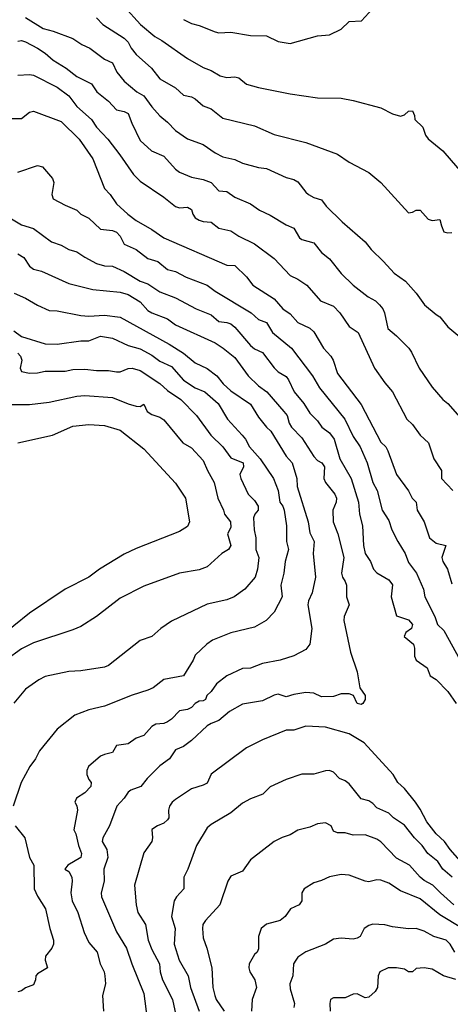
# Model space of a CAD drawing. Header units: metres. Extents: x -46681 to -43747, y -240911 to -237677.
# Tile 273 of 656: x -45086 to -45032, y -240015 to -239890. Entities that reach past the tile are written whole.
import ezdxf

# ---------------------------------------------------------------- set-up
doc = ezdxf.new("R2010")
doc.units = ezdxf.units.M
doc.layers.add('CONTOUR_INDEX', color=1, linetype='Continuous')
doc.layers.add('CONTOUR_INTER', color=3, linetype='Continuous')

msp = doc.modelspace()

# ---------------------------------------------------------------- linework, layer by layer
at = {"layer": 'CONTOUR_INDEX'}
for points, elevation in [([(-45073.1, -239888.72), (-45071.06, -239891.02), (-45069.23, -239892.52), (-45068.32, -239893.02), (-45065.1, -239895.31), (-45063.1, -239896.47), (-45062.1, -239896.81), (-45060.93, -239897.52), (-45060.1, -239897.71), (-45059.1, -239897.63), (-45058.6, -239897.76), (-45057.6, -239898.58), (-45056.1, -239899), (-45052.1, -239899.79), (-45048.6, -239900.3), (-45045.6, -239900.34), (-45044.1, -239900.63), (-45040.6, -239901.58), (-45039.1, -239902.32), (-45038.1, -239902.63), (-45037.6, -239902.46), (-45037.1, -239902), (-45036.6, -239901.95), (-45036.32, -239902.52), (-45036.28, -239903.02), (-45035.28, -239904.02), (-45034.95, -239905.02), (-45034.6, -239905.48), (-45032.76, -239907.02), (-45030.1, -239910.07)], 85), ([(-45088.1, -239902.93), (-45086.1, -239902.89), (-45085.1, -239902.09), (-45084.6, -239901.99), (-45081.1, -239903.29), (-45078.82, -239905.52), (-45077.07, -239908.02), (-45075.6, -239911.79), (-45074.9, -239912.52), (-45074.1, -239913.72), (-45072.66, -239915.02), (-45071.6, -239915.84), (-45069.6, -239916.99), (-45068.1, -239918.02), (-45060.1, -239921.5), (-45059.09, -239921.52), (-45057.6, -239922.97), (-45056.79, -239924.02), (-45054.1, -239925.77), (-45053.03, -239927.02), (-45052.1, -239927.67), (-45051.1, -239928.77), (-45049.6, -239929.47), (-45049.1, -239929.93), (-45047.87, -239932.02), (-45046.92, -239933.02), (-45046.63, -239933.52), (-45046.1, -239935.23), (-45043.1, -239939.15), (-45040.6, -239943.92), (-45039.98, -239944.52), (-45039.69, -239945.02), (-45038.61, -239948.02), (-45037.1, -239950.06), (-45036.61, -239951.02), (-45036.14, -239951.52), (-45036, -239952.52), (-45035.09, -239954.02), (-45034.42, -239956.02), (-45033.6, -239956.69), (-45032.37, -239957.02), (-45032.87, -239958.52), (-45032.75, -239959.02), (-45032.17, -239960.02), (-45031.6, -239961.88)], 90), ([(-45087.1, -239929.8), (-45086.1, -239930.54), (-45083.1, -239931.46), (-45081.6, -239931.51), (-45078.6, -239931.09), (-45077.6, -239931.09), (-45076.1, -239930.49), (-45074.6, -239930.73), (-45072.6, -239931.66), (-45071.1, -239932.07), (-45069.6, -239932.9), (-45068.6, -239933.67), (-45067.1, -239934.31), (-45065.6, -239936.07), (-45064.1, -239937.02), (-45062.9, -239937.52), (-45061.2, -239939.02), (-45060.04, -239941.02), (-45058.17, -239943.02), (-45057.76, -239943.52), (-45057.25, -239944.52), (-45055.89, -239946.02), (-45054.21, -239948.52), (-45053.6, -239950.02), (-45053.38, -239951.52), (-45053.02, -239952.02), (-45052.86, -239952.52), (-45052.55, -239954.52), (-45052.54, -239956.52), (-45052.31, -239957.52), (-45052.73, -239959.02), (-45052.88, -239960.52), (-45053.26, -239962.02), (-45053.11, -239963.52), (-45054.1, -239965.44), (-45055.11, -239966.52), (-45056.6, -239967.34), (-45059.6, -239968.06), (-45061.92, -239969.02), (-45062.65, -239969.52), (-45064.1, -239970.88), (-45064.36, -239971.52), (-45065.6, -239973.52), (-45068.1, -239973.99), (-45069.43, -239975.02), (-45070.1, -239975.34), (-45072.1, -239975.96), (-45075.6, -239977.34), (-45077.6, -239977.83), (-45079.34, -239978.52), (-45081.6, -239980.29), (-45083.82, -239983.02), (-45084.33, -239984.02), (-45085.08, -239985.02), (-45086.15, -239987.02), (-45087.19, -239990.02)], 95), ([(-45031.34, -240002.52), (-45033.04, -240001.02), (-45033.99, -240000.02), (-45035.1, -239999.44), (-45035.6, -239999.02), (-45036.98, -239997.52), (-45038.6, -239996.6), (-45040.6, -239994.55), (-45041.1, -239994.2), (-45042.6, -239993.67), (-45044.1, -239993.71), (-45045.1, -239993.4), (-45046.1, -239993.41), (-45046.6, -239993.21), (-45046.9, -239992.52), (-45047.6, -239992.14), (-45048.6, -239992.27), (-45049.6, -239992.68), (-45051.1, -239993.08), (-45052.1, -239993.66), (-45053.1, -239994), (-45054.1, -239994.52), (-45057.1, -239996.81), (-45058.1, -239998.25), (-45059.6, -239998.88), (-45059.96, -239999.52), (-45060.98, -240002.52), (-45062.8, -240004.52), (-45063.13, -240005.02), (-45063.19, -240005.52), (-45063.1, -240006.7), (-45062.63, -240008.02), (-45062.02, -240010.52), (-45061.87, -240013.02), (-45061.64, -240014.02), (-45061.46, -240014.52), (-45060.44, -240016.02)], 90), ([(-45086.91, -239992.52), (-45085.69, -239994.02), (-45085.12, -239996.52), (-45084.57, -239997.52), (-45084.5, -240000.52), (-45084.1, -240001.41), (-45083.06, -240003.02), (-45082.54, -240005.52), (-45082.07, -240007.02), (-45082.07, -240007.52), (-45082.28, -240008.02), (-45083.09, -240009.02), (-45083.13, -240009.52), (-45082.82, -240010.52), (-45084.1, -240011.26), (-45084.3, -240011.52), (-45084.34, -240012.02), (-45084.6, -240012.65), (-45085.6, -240013.05), (-45086.1, -240013.43), (-45086.6, -240013.55)], 95)]:
    msp.add_lwpolyline(points, dxfattribs=dict(at, elevation=elevation))
at = {"layer": 'CONTOUR_INTER'}
for points, elevation in [([(-45065.6, -239890.35), (-45064.6, -239890.87), (-45063.6, -239891.14), (-45061.6, -239891.94), (-45061.1, -239892.04), (-45059.6, -239891.96), (-45057.1, -239892.39), (-45055.1, -239892.43), (-45053.6, -239893.16), (-45052.1, -239893.43), (-45048.6, -239892.45), (-45047.1, -239892.32), (-45045.6, -239891.59), (-45044.6, -239890.62), (-45043.03, -239890.52), (-45041.65, -239889.02)], 84), ([(-45085.6, -239890.12), (-45083.36, -239891.52), (-45082.1, -239891.84), (-45079.6, -239892.76), (-45078.49, -239893.52), (-45077.48, -239894.02), (-45075.6, -239895.41), (-45074.6, -239895.84), (-45074.03, -239897.02), (-45073.1, -239898.17), (-45071.49, -239899.52), (-45070.6, -239900.06), (-45069.6, -239901.45), (-45068.6, -239902.56), (-45067.6, -239903.39), (-45066.6, -239904.45), (-45065.1, -239905.49), (-45063.1, -239906.22), (-45061.6, -239907.27), (-45060.6, -239907.76), (-45059.1, -239908.09), (-45058.1, -239908.56), (-45056.1, -239909.1), (-45055.1, -239909.23), (-45052.6, -239910.37), (-45051.6, -239910.62), (-45051.1, -239910.92), (-45050.1, -239912.24), (-45049.74, -239912.52), (-45049.1, -239912.91), (-45048.1, -239913.23), (-45047.5, -239914.02), (-45045.51, -239916.02), (-45042.59, -239918.52), (-45041.84, -239919.52), (-45040.24, -239921.02), (-45038.89, -239922.52), (-45037.47, -239923.52), (-45036.12, -239925.02), (-45035.08, -239926.52), (-45033.6, -239927.76), (-45033.1, -239928.03), (-45032.1, -239929.31), (-45030.6, -239930.56)], 87), ([(-45076.6, -239890.14), (-45075.81, -239891.02), (-45073.1, -239892.75), (-45072.6, -239893.25), (-45072.23, -239894.02), (-45071.6, -239894.8), (-45069.66, -239896.52), (-45068.6, -239897.9), (-45066.6, -239899.01), (-45065.6, -239899.96), (-45064.6, -239900.18), (-45064.1, -239900.44), (-45063.1, -239901.32), (-45062.1, -239901.69), (-45060.6, -239902.87), (-45056.6, -239903.86), (-45054.1, -239904.93), (-45050.1, -239905.93), (-45046.1, -239907.42), (-45044.6, -239908.43), (-45042.1, -239909.75), (-45040.6, -239911.01), (-45037.1, -239914.86), (-45036.6, -239914.78), (-45036.1, -239914.51), (-45035.6, -239914.53), (-45034.6, -239915.67), (-45034.1, -239915.85), (-45033.1, -239915.7), (-45032.93, -239916.52), (-45032.6, -239917.28), (-45032.1, -239917.41), (-45031.6, -239917.37)], 86), ([(-45086.6, -239893.13), (-45086.1, -239893.03), (-45085.6, -239893.18), (-45084.1, -239894), (-45083.1, -239894.65), (-45082.1, -239895.54), (-45080.46, -239896.52), (-45079.1, -239897.59), (-45077.23, -239898.52), (-45076.56, -239899.52), (-45075.1, -239900.71), (-45074.1, -239901.8), (-45073.1, -239902.01), (-45072.6, -239902.28), (-45072.16, -239903.52), (-45071.1, -239905.69), (-45069.65, -239907.02), (-45068.1, -239907.68), (-45066.6, -239909.31), (-45066.1, -239909.7), (-45064.6, -239910.36), (-45063.1, -239910.63), (-45062.1, -239911.02), (-45061.1, -239912.06), (-45060.1, -239912.15), (-45059.1, -239912.86), (-45057.1, -239913.71), (-45055.98, -239914.52), (-45054.6, -239915.17), (-45052.6, -239916.4), (-45051.6, -239916.82), (-45050.91, -239918.02), (-45050.6, -239918.23), (-45049.1, -239918.66), (-45048.1, -239919.88), (-45047.1, -239920.69), (-45045.6, -239922.53), (-45044.11, -239924.02), (-45042.21, -239925.52), (-45041.29, -239926.02), (-45040.76, -239926.52), (-45040.34, -239927.02), (-45040.14, -239927.52), (-45039.72, -239929.52), (-45038.6, -239930.44), (-45037.06, -239932.02), (-45036.69, -239932.52), (-45035.76, -239934.52), (-45034.1, -239936.93), (-45032.73, -239938.52), (-45032.1, -239939.02), (-45030.6, -239940.73)], 88), ([(-45086.6, -239897.41), (-45085.1, -239897.33), (-45084.6, -239897.44), (-45081.6, -239898.93), (-45080.1, -239900.02), (-45079.1, -239901.39), (-45077.23, -239903.02), (-45076.62, -239904.02), (-45075.17, -239905.52), (-45073.65, -239907.52), (-45071.93, -239910.02), (-45071.1, -239910.84), (-45068.1, -239912.86), (-45066.6, -239914.06), (-45066.1, -239914.23), (-45065.1, -239914.15), (-45064.6, -239914.45), (-45064.42, -239915.02), (-45064.1, -239915.51), (-45063.6, -239915.79), (-45063.1, -239915.95), (-45062.1, -239916.03), (-45061.1, -239916.8), (-45059.6, -239917.16), (-45058.6, -239917.81), (-45056.6, -239918.8), (-45054.1, -239920.66), (-45052.1, -239922.79), (-45051.1, -239923.25), (-45049.95, -239924.02), (-45048.23, -239926.02), (-45046.6, -239926.68), (-45045.79, -239927.52), (-45044.6, -239929.25), (-45043.46, -239930.02), (-45041.39, -239934.52), (-45040.1, -239936.4), (-45039.11, -239937.52), (-45037.31, -239941.02), (-45036.6, -239941.66), (-45035.6, -239943.04), (-45034.57, -239944.02), (-45033.87, -239946.02), (-45032.9, -239947.52), (-45032.93, -239948.52), (-45031.48, -239950.02)], 89), ([(-45086.6, -239909.69), (-45084.1, -239908.85), (-45083.47, -239909.02), (-45082.17, -239910.52), (-45082, -239911.02), (-45082.27, -239912.52), (-45082.1, -239913.07), (-45080.6, -239913.9), (-45079.1, -239914.51), (-45078.6, -239915.01), (-45077.6, -239915.53), (-45076.1, -239916.91), (-45074.6, -239917.08), (-45074.1, -239917.29), (-45073.6, -239917.81), (-45073.1, -239918.82), (-45071.6, -239919.5), (-45070.1, -239920.63), (-45068.85, -239921.02), (-45067.6, -239922.05), (-45066.6, -239922.3), (-45065.27, -239923.02), (-45062.6, -239924.04), (-45061.6, -239924.78), (-45057.03, -239927.52), (-45056.1, -239928.37), (-45055.1, -239928.75), (-45054.34, -239930.02), (-45051.92, -239932.02), (-45049.25, -239935.52), (-45048.36, -239937.02), (-45045.16, -239941.02), (-45044.1, -239943.18), (-45043.21, -239944.52), (-45042.31, -239946.52), (-45041.6, -239949.02), (-45041.04, -239950.02), (-45040.41, -239952.52), (-45039.6, -239953.83), (-45039.22, -239955.02), (-45038.45, -239956.52), (-45037.5, -239958.02), (-45037.1, -239959.18), (-45036.08, -239960.52), (-45035.17, -239962.52), (-45035.03, -239963.52), (-45033.76, -239966.02), (-45033.43, -239967.02), (-45032.6, -239967.76), (-45030.54, -239971.52)], 91), ([(-45087.6, -239915.48), (-45086.1, -239916.4), (-45084.6, -239916.86), (-45082.31, -239918.52), (-45081.1, -239918.96), (-45080.1, -239919.52), (-45079.1, -239919.8), (-45078.1, -239920.49), (-45076.6, -239921.26), (-45075.6, -239921.58), (-45074.6, -239921.63), (-45073.1, -239922.3), (-45071.1, -239923.51), (-45070.1, -239923.87), (-45068.6, -239924.87), (-45066.6, -239925.64), (-45064, -239927.02), (-45062.1, -239927.8), (-45061.1, -239928.62), (-45060.1, -239928.74), (-45059.6, -239928.93), (-45059.1, -239929.35), (-45057.1, -239931.66), (-45056.6, -239932.09), (-45055.6, -239932.54), (-45054.1, -239934.48), (-45053.6, -239934.99), (-45052.6, -239935.61), (-45052.28, -239936.02), (-45051.58, -239937.52), (-45050.33, -239939.02), (-45049.6, -239940.22), (-45048.6, -239941.2), (-45048.09, -239942.02), (-45047.1, -239942.74), (-45046.5, -239943.52), (-45045.81, -239946.02), (-45044.37, -239948.52), (-45043.42, -239951.52), (-45043.31, -239953.02), (-45042.9, -239954.52), (-45042.79, -239957.02), (-45042.6, -239958.04), (-45041.91, -239959.02), (-45041.52, -239960.02), (-45041.1, -239960.46), (-45039.6, -239961.37), (-45039.1, -239961.97), (-45039.3, -239963.52), (-45038.6, -239965.93), (-45037.1, -239966.43), (-45036.57, -239967.02), (-45036.7, -239967.52), (-45037.43, -239968.02), (-45037.65, -239968.52), (-45036.47, -239969.52), (-45036.33, -239970.02), (-45036.34, -239971.02), (-45036.1, -239971.52), (-45034.71, -239972.52), (-45034.34, -239973.52), (-45033.6, -239973.99), (-45032.1, -239975.5), (-45031.06, -239977.02)], 92), ([(-45086.6, -239920.06), (-45085.82, -239920.52), (-45085.1, -239921.63), (-45084.6, -239921.99), (-45083.6, -239922.25), (-45080.1, -239923.8), (-45077.1, -239924.59), (-45073.6, -239924.91), (-45072.6, -239925.22), (-45071.1, -239926.12), (-45070.1, -239927.23), (-45069.61, -239927.52), (-45067.6, -239928.29), (-45066.6, -239929.06), (-45061.6, -239931.32), (-45060.55, -239932.02), (-45059.1, -239933.2), (-45057.4, -239935.52), (-45056.1, -239936.76), (-45055.03, -239937.52), (-45052.88, -239940.02), (-45052.48, -239940.52), (-45052.2, -239941.52), (-45051.92, -239942.02), (-45050.6, -239943.36), (-45049.1, -239945.72), (-45048.6, -239946.25), (-45048.06, -239946.52), (-45047.72, -239947.02), (-45047.81, -239948.52), (-45047.6, -239949.02), (-45046.41, -239950.52), (-45046.22, -239951.02), (-45046.24, -239951.52), (-45046.69, -239952.52), (-45046.65, -239954.02), (-45046.05, -239955.52), (-45045.29, -239958.52), (-45045.56, -239960.52), (-45045.46, -239961.02), (-45045.1, -239961.56), (-45044.96, -239962.02), (-45044.96, -239963.52), (-45044.59, -239964.52), (-45045.24, -239966.02), (-45045.27, -239966.52), (-45044.45, -239970.52), (-45043.6, -239973.02), (-45043.24, -239975.02), (-45042.6, -239976.01), (-45042.59, -239976.52), (-45042.86, -239977.02), (-45043.1, -239977.17), (-45043.6, -239977.03), (-45044.05, -239976.02), (-45044.6, -239975.8), (-45045.6, -239975.81), (-45046.6, -239976.13), (-45048.1, -239976.16), (-45049.1, -239975.73), (-45050.1, -239975.64), (-45051.6, -239975.88), (-45052.6, -239976.17), (-45053.6, -239975.86), (-45054.1, -239975.96), (-45055.6, -239976.68), (-45058.1, -239977.1), (-45059.77, -239978.02), (-45061.1, -239979.16), (-45062.1, -239979.54), (-45062.6, -239979.86), (-45064.6, -239981.71), (-45065.6, -239982.46), (-45066.6, -239982.89), (-45067.37, -239984.02), (-45068.6, -239984.94), (-45070.18, -239986.52), (-45070.99, -239987.52), (-45072.27, -239988.02), (-45072.6, -239988.27), (-45073.12, -239989.02), (-45074.06, -239990.02), (-45074.98, -239992.52), (-45075.82, -239994.02), (-45075.88, -239994.52), (-45075.31, -239995.52), (-45075.18, -239996.52), (-45075.67, -239998.02), (-45075.66, -239999.52), (-45076.04, -240001.02), (-45075.98, -240001.52), (-45074.1, -240005.95), (-45072.8, -240008.02), (-45072.14, -240010.02), (-45070.6, -240013.76), (-45070.2, -240017.02)], 93), ([(-45087.03, -239925.02), (-45085.6, -239925.66), (-45084.1, -239926.57), (-45082.6, -239927.22), (-45081.6, -239927.28), (-45078.6, -239927.88), (-45077.6, -239927.96), (-45075.6, -239927.81), (-45073.6, -239928.1), (-45067.41, -239931.52), (-45065.6, -239932.65), (-45064.1, -239933.87), (-45062.6, -239934.6), (-45061.39, -239935.52), (-45060.57, -239936.52), (-45059.6, -239937.43), (-45057.1, -239939.08), (-45056.1, -239940.74), (-45055.1, -239942.02), (-45054.54, -239942.52), (-45052.6, -239945.68), (-45051.81, -239946.52), (-45051.24, -239948.52), (-45051.21, -239949.52), (-45049.8, -239954.02), (-45049.6, -239955.41), (-45049.06, -239956.52), (-45049.16, -239958.02), (-45048.86, -239961.02), (-45049.28, -239963.02), (-45049.76, -239964.02), (-45049.83, -239964.52), (-45049.35, -239967.52), (-45049.61, -239969.52), (-45050.1, -239970.18), (-45051.6, -239970.98), (-45053.33, -239971.52), (-45055.6, -239971.96), (-45057.1, -239972.54), (-45058.1, -239972.6), (-45060.1, -239973.5), (-45061.43, -239974.52), (-45062.1, -239975.49), (-45062.64, -239976.02), (-45062.79, -239976.52), (-45063.1, -239976.69), (-45063.6, -239976.73), (-45064.1, -239977.02), (-45064.6, -239977.54), (-45065.1, -239977.77), (-45066.1, -239977.95), (-45067.12, -239979.02), (-45067.6, -239979.33), (-45068.1, -239979.54), (-45069.1, -239979.62), (-45069.6, -239979.95), (-45070.6, -239981.06), (-45071.6, -239981.42), (-45072.6, -239982.13), (-45074.1, -239982.36), (-45074.6, -239983.24), (-45075.6, -239983.47), (-45076.1, -239983.71), (-45077.63, -239985.02), (-45077.83, -239985.52), (-45077.83, -239986.02), (-45077.6, -239986.63), (-45077.29, -239987.02), (-45077.33, -239987.52), (-45078.1, -239988.36), (-45079.14, -239989.02), (-45079.38, -239989.52), (-45079.1, -239989.97), (-45079.04, -239990.52), (-45079.49, -239993.02), (-45079.24, -239993.52), (-45078.9, -239995.02), (-45078.51, -239996.02), (-45078.6, -239996.52), (-45080.24, -239997.52), (-45080.63, -239998.02), (-45080.1, -239998.3), (-45079.75, -239999.02), (-45079.68, -239999.52), (-45079.87, -240001.02), (-45079.7, -240002.02), (-45078.97, -240003.52), (-45078.19, -240006.02), (-45077.6, -240007.32), (-45076.53, -240008.52), (-45076.16, -240010.02), (-45075.65, -240011.02), (-45075.56, -240011.52), (-45075.48, -240012.52), (-45075.86, -240014.02), (-45075.74, -240016.02)], 94), ([(-45086.6, -239932.62), (-45086.24, -239933.02), (-45086.07, -239933.52), (-45086.29, -239934.52), (-45086.1, -239934.95), (-45085.1, -239935.16), (-45084.1, -239935.12), (-45083.1, -239934.92), (-45080.6, -239934.93), (-45079.6, -239934.73), (-45078.1, -239934.65), (-45076.6, -239934.84), (-45075.1, -239934.84), (-45074.1, -239935.01), (-45073.6, -239934.99), (-45072.6, -239934.59), (-45072.1, -239934.53), (-45071.1, -239934.82), (-45068.6, -239936.5), (-45067.6, -239937.36), (-45065.95, -239938.52), (-45063.95, -239940.52), (-45062.14, -239943.02), (-45060.61, -239944.52), (-45059.6, -239945.89), (-45058.05, -239946.52), (-45057.98, -239947.02), (-45058.46, -239948.02), (-45058.31, -239948.52), (-45057.39, -239950.52), (-45056.6, -239951.31), (-45056.15, -239952.02), (-45056.13, -239952.52), (-45056.55, -239953.02), (-45056.72, -239953.52), (-45056.65, -239955.02), (-45056.44, -239956.02), (-45056.43, -239957.52), (-45056.06, -239958.52), (-45056.21, -239960.02), (-45056.51, -239961.02), (-45057.81, -239962.52), (-45059.19, -239963.52), (-45060.1, -239963.91), (-45062.6, -239964.42), (-45067.1, -239966.59), (-45068.47, -239967.52), (-45069.6, -239968.52), (-45071.1, -239969.05), (-45075.1, -239972.19), (-45075.6, -239972.43), (-45078.6, -239972.88), (-45080.1, -239972.98), (-45083.1, -239973.61), (-45083.94, -239974.02), (-45085.6, -239975.22), (-45087.1, -239976.98)], 96), ([(-45088.6, -239939.16), (-45085.1, -239939.16), (-45082.6, -239938.85), (-45079.1, -239938.07), (-45078.1, -239938.01), (-45074.6, -239938.26), (-45072.6, -239939.07), (-45071.6, -239939.34), (-45071.1, -239939.39), (-45070.6, -239939.09), (-45070.19, -239940.02), (-45069.6, -239940.4), (-45068.6, -239940.73), (-45068.1, -239941.07), (-45065.68, -239944.02), (-45064.6, -239944.65), (-45063.1, -239946.22), (-45062.55, -239947.52), (-45061.71, -239949.02), (-45061.25, -239951.02), (-45060.51, -239952.52), (-45060.41, -239953.02), (-45059.62, -239954.02), (-45059.6, -239954.72), (-45060, -239955.52), (-45059.58, -239957.02), (-45059.9, -239957.52), (-45060.75, -239958.02), (-45062.6, -239959.69), (-45063.6, -239960.08), (-45066.1, -239960.53), (-45070.6, -239962.16), (-45073.6, -239963.69), (-45076.61, -239966.02), (-45078.6, -239967.25), (-45079.6, -239967.7), (-45084.6, -239969.34), (-45086.1, -239970.11), (-45088.1, -239971.54)], 97), ([(-45086.6, -239944.02), (-45082.19, -239943.02), (-45079.6, -239941.9), (-45077.6, -239941.67), (-45075.6, -239941.79), (-45073.6, -239942.41), (-45070.6, -239944.75), (-45066.6, -239949.12), (-45065.32, -239951.02), (-45064.85, -239954.02), (-45065.1, -239954.6), (-45066.1, -239955.24), (-45071.6, -239957.38), (-45073.1, -239958.11), (-45076.25, -239960.02), (-45077.6, -239961.01), (-45080.6, -239962.53), (-45085.1, -239965.59), (-45089.1, -239968.8)], 98), ([(-45029.6, -239998), (-45031.83, -239995.52), (-45032.53, -239994.52), (-45033.6, -239993.53), (-45034.77, -239992.02), (-45035.6, -239990.41), (-45036.22, -239989.52), (-45037.6, -239987.8), (-45038.44, -239987.02), (-45039.05, -239986.02), (-45042.69, -239982.02), (-45044.6, -239980.87), (-45047.6, -239980.01), (-45050.1, -239979.88), (-45051.6, -239980.39), (-45052.6, -239980.42), (-45055.6, -239981.62), (-45057.6, -239982.65), (-45062.1, -239985.98), (-45062.6, -239987.1), (-45063.1, -239987.37), (-45064.6, -239987.84), (-45066.6, -239989.17), (-45067.04, -239989.52), (-45067.36, -239990.02), (-45067.49, -239990.52), (-45067.46, -239991.52), (-45067.6, -239991.78), (-45068.1, -239992.19), (-45068.89, -239992.52), (-45069.6, -239993), (-45069.52, -239994.02), (-45069.62, -239994.52), (-45070.6, -239995.95), (-45071.81, -240000.02), (-45071.6, -240002.52), (-45071.37, -240003.52), (-45070.4, -240005.02), (-45070.07, -240007.02), (-45069.6, -240008.2), (-45068.62, -240010.02), (-45068.55, -240011.02), (-45068.24, -240012.02), (-45067, -240014.52), (-45066.55, -240016.52)], 92), ([(-45031.56, -239999.02), (-45032.75, -239998.02), (-45033.39, -239997.02), (-45034.65, -239996.02), (-45035.36, -239995.02), (-45036.35, -239994.02), (-45037.6, -239992.45), (-45038.97, -239991.52), (-45039.6, -239990.93), (-45041.1, -239990.24), (-45041.6, -239989.68), (-45042.1, -239989.35), (-45043.1, -239989.08), (-45044.6, -239987.2), (-45045.1, -239986.84), (-45045.85, -239986.52), (-45046.6, -239985.74), (-45047.1, -239985.53), (-45047.6, -239985.54), (-45049.1, -239985.97), (-45050.6, -239985.97), (-45052.6, -239986.65), (-45054.6, -239987.58), (-45055.54, -239988.52), (-45057.1, -239989.12), (-45058.1, -239989.65), (-45059.6, -239990.86), (-45062.1, -239992.34), (-45062.6, -239992.77), (-45063.95, -239995.02), (-45065.03, -239998.02), (-45065.57, -239999.02), (-45065.54, -240000.52), (-45066.48, -240001.52), (-45066.76, -240002.02), (-45067.11, -240004.02), (-45066.63, -240005.52), (-45066.79, -240007.52), (-45066.14, -240009.52), (-45064.99, -240011.52), (-45064.72, -240013.02), (-45063.62, -240016.02)], 91), ([(-45030.24, -240005.52), (-45033.1, -240003.81), (-45035.6, -240001.76), (-45038.1, -240000.74), (-45039.6, -239999.8), (-45040.6, -239999.42), (-45041.1, -239999.38), (-45042.1, -239999.63), (-45042.6, -239999.55), (-45044.6, -239998.78), (-45045.6, -239998.68), (-45047.1, -239998.98), (-45048.1, -239999.46), (-45049.1, -239999.75), (-45050.3, -240000.52), (-45050.6, -240001.02), (-45050.6, -240002.02), (-45050.92, -240002.52), (-45052.04, -240003.02), (-45052.72, -240004.02), (-45053.34, -240004.52), (-45055.1, -240004.99), (-45055.76, -240005.52), (-45056.1, -240006.52), (-45056.1, -240008.11), (-45056.25, -240008.52), (-45056.6, -240008.82), (-45057.27, -240010.02), (-45057.33, -240010.52), (-45057.17, -240011.02), (-45056.55, -240012.02), (-45056.34, -240013.02), (-45056.9, -240014.52), (-45056.96, -240016.02)], 89), ([(-45031.21, -240008.52), (-45031.83, -240007.52), (-45032.33, -240007.02), (-45033.89, -240006.52), (-45035.1, -240005.85), (-45036.1, -240005.54), (-45037.1, -240005.56), (-45039.1, -240005.32), (-45040.1, -240005.06), (-45041.6, -240004.99), (-45042.1, -240005.14), (-45042.69, -240005.52), (-45043.21, -240006.52), (-45043.6, -240006.77), (-45044.1, -240006.88), (-45045.6, -240006.74), (-45046.6, -240006.89), (-45047.6, -240007.52), (-45050.1, -240008.47), (-45051.1, -240009.16), (-45051.38, -240009.52), (-45051.66, -240010.02), (-45051.76, -240011.52), (-45052.13, -240012.52), (-45052.1, -240013.18), (-45051.52, -240015.02), (-45051.6, -240015.53)], 88), ([(-45031.1, -240012), (-45032.67, -240011.52), (-45034.1, -240010.69), (-45035.1, -240010.49), (-45036.1, -240010.6), (-45036.6, -240011.02), (-45037.1, -240011), (-45037.6, -240010.7), (-45038.6, -240010.52), (-45039.67, -240010.52), (-45040.74, -240011.02), (-45040.93, -240011.52), (-45041.03, -240013.02), (-45041.32, -240013.52), (-45042.1, -240014.23), (-45042.6, -240014.29), (-45043.6, -240013.82), (-45044.1, -240013.84), (-45045.1, -240014.33), (-45046.6, -240014.32), (-45046.97, -240014.52), (-45047.07, -240015.02), (-45047.02, -240016.02)], 87)]:
    msp.add_lwpolyline(points, dxfattribs=dict(at, elevation=elevation))

doc.saveas('drawing.dxf')
